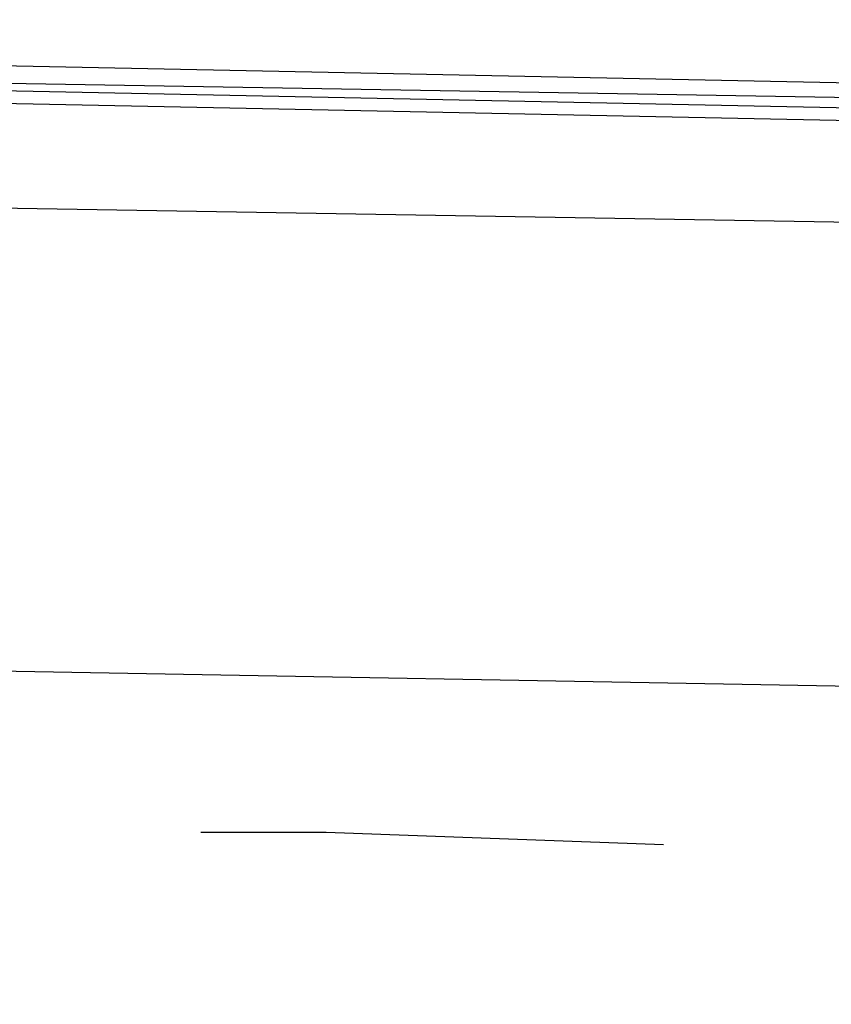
# Model space of a CAD drawing. Header units: feet. Extents: x -79 to 198, y -22 to 181.
# Tile 713 of 982: x 90.14 to 91.006, y 153.088 to 154.138. Entities that reach past the tile are written whole.
import ezdxf

# ---------------------------------------------------------------- set-up
doc = ezdxf.new("R2010")
doc.units = ezdxf.units.FT
doc.layers.add('A-AREA-UNIDAD', color=30, linetype='CONTINUOUS')
doc.layers.add('A-LINEA', color=7, linetype='CONTINUOUS')

msp = doc.modelspace()

# ---------------------------------------------------------------- linework, layer by layer
at = {"layer": 'A-AREA-UNIDAD'}
msp.add_lwpolyline([(122.848, 148.0889), (115.808, 150.2578), (115.2, 150.2578), (115.168, 150.4178), (111.328, 151.2178), (111.28, 151.3778), (104, 152.7289), (99.072, 153.3689), (92.192, 153.9022), (87.92, 153.9733), (87.92, 152.7289), (87.2, 149.8133), (91.36, 148.8889), (91.52, 148.5333), (92.672, 148.4089), (92.72, 147.2889), (92.512, 146.4889), (94.848, 146.0622), (96.96, 145.4222), (97.088, 143.9822), (93.088, 127.1644), (96.32, 126.4178)], dxfattribs=at)
at = {"layer": 'A-LINEA'}
msp.add_line((91.52, 153.4178), (87.8133, 153.4844), dxfattribs=at)
msp.add_line((91.52, 153.4178), (87.8133, 153.4844), dxfattribs=at)
for points in [[(91.64, 154.0578), (87.7067, 154.1378), (87.7067, 154.1111), (91.64, 154.0444), (91.6533, 154.0444), (91.6533, 154.0578), (91.64, 154.0578)], [(91.64, 154.0578), (87.7067, 154.1378), (87.7067, 154.1111), (91.64, 154.0444), (91.6533, 154.0444), (91.6533, 154.0578), (91.64, 154.0578)], [(91.6533, 154.0311), (91.64, 154.0311), (87.7067, 154.1111), (87.7067, 154.0978), (91.64, 154.0178), (91.6533, 154.0178), (91.6533, 154.0311)], [(91.6533, 154.0311), (91.64, 154.0311), (87.7067, 154.1111), (87.7067, 154.0978), (91.64, 154.0178), (91.6533, 154.0178), (91.6533, 154.0311)], [(90.8267, 153.2578), (90.4667, 153.2711), (90.3333, 153.2711)], [(90.8267, 153.2578), (90.4667, 153.2711), (90.3333, 153.2711)]]:
    msp.add_lwpolyline(points, dxfattribs=at)

doc.saveas('drawing.dxf')
